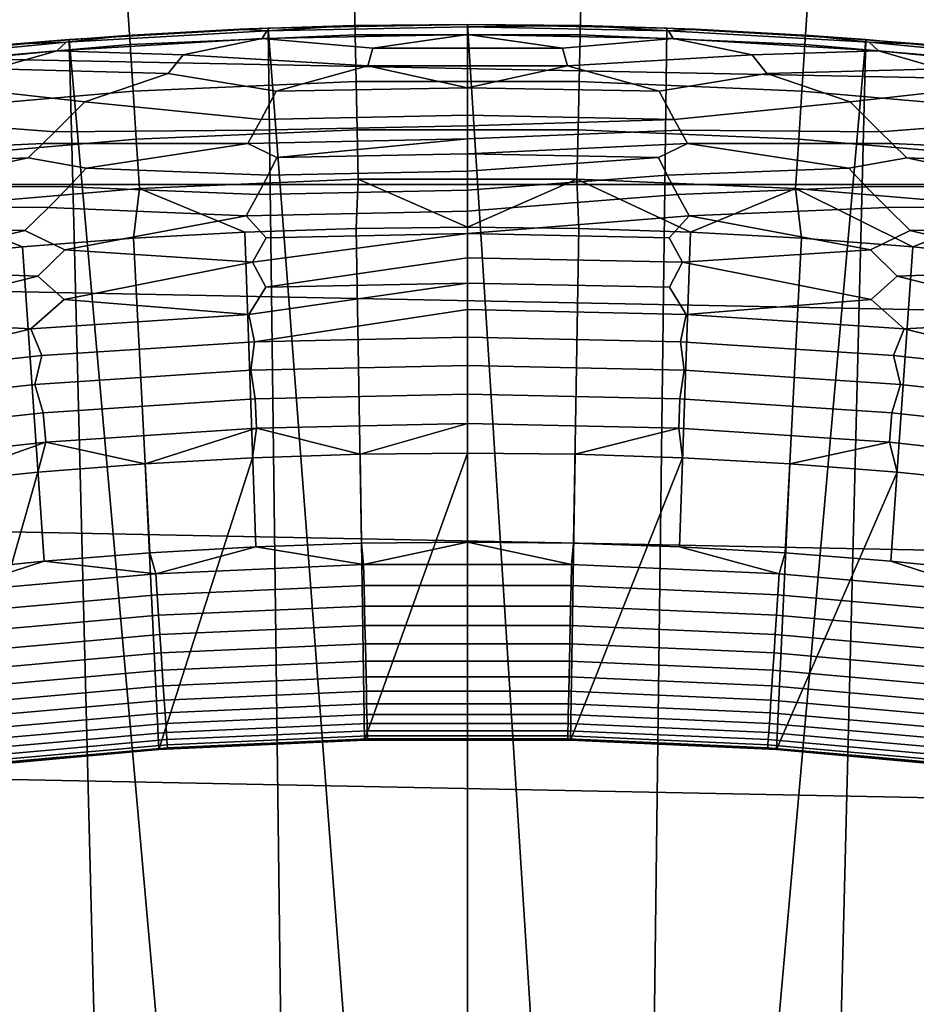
# Model space of a CAD drawing. Header units: metres. Extents: x -32 to 117, y -314 to 32.
# Tile 230 of 380: x -2 to 2, y 18 to 22. Entities that reach past the tile are written whole.
import ezdxf

# ---------------------------------------------------------------- set-up
doc = ezdxf.new("R2010")
doc.units = ezdxf.units.M
doc.layers.add('solid_24_501_064_XXX', color=7, linetype='CONTINUOUS')

msp = doc.modelspace()

# ---------------------------------------------------------------- linework, layer by layer
at = {"layer": 'solid_24_501_064_XXX'}
for points in [[(-24.523338, 21.327351, -303.5), (-23.656019, 22.285479, -303.5), (24.523338, 21.327351, -303.5)], [(-23.656019, 22.285479, -303.5), (23.656019, 22.285479, -303.5), (24.523338, 21.327351, -303.5)], [(-0.476587, 22.145107, 123.25148), (-1.428877, 22.104099, 123.25148), (-1.416658, 21.915073, 123.354111), (-0.472511, 21.95573, 123.354111)], [(0.476587, 22.145107, 123.25148), (-0.476587, 22.145107, 123.25148), (-0.472511, 21.95573, 123.354111), (0.472511, 21.95573, 123.354111)], [(1.428877, 22.104099, 123.25148), (0.476587, 22.145107, 123.25148), (0.472511, 21.95573, 123.354111), (1.416658, 21.915073, 123.354111)], [(-1.428877, 22.104099, 123.25148), (-2.378522, 22.02216, 123.25148), (-2.358182, 21.833836, 123.354111), (-1.416658, 21.915073, 123.354111)], [(2.378522, 22.02216, 123.25148), (1.428877, 22.104099, 123.25148), (1.416658, 21.915073, 123.354111), (2.358182, 21.833836, 123.354111)], [(-0.956342, 21.979204, 129.791641), (-0.836892, 21.984076, 148.5), (0, 22, 148.5), (-0.478284, 21.994801, 129.791641)], [(-0.843538, 21.973198, 129.406281), (-0.956342, 21.979204, 129.791641), (-0.478284, 21.994801, 129.791641)], [(0, 21.989384, 129.406281), (-0.843538, 21.973198, 129.406281), (-0.478284, 21.994801, 129.791641), (0, 22, 129.791641)], [(-0.381237, 15.995437, 154.5), (0, 16, 154.5), (0, 22, 148.5), (-0.836892, 21.984076, 148.5)], [(0, 22, 129.791641), (-0.478284, 21.994801, 129.791641), (0, 22, 148.5)], [(0, 22, 148.5), (0.381237, 15.995437, 154.5), (0.761759, 15.981845, 154.5), (0.836892, 21.984076, 148.5)], [(0, 22, 148.5), (0, 16, 154.5), (0.381237, 15.995437, 154.5)], [(0.478284, 21.994801, 129.791641), (0, 22, 129.791641), (0, 22, 148.5), (0.836892, 21.984076, 148.5)], [(0, 21.989384, 129.406281), (0, 22, 129.791641), (0.478284, 21.994801, 129.791641)], [(0.843538, 21.973198, 129.406281), (0, 21.989384, 129.406281), (0.478284, 21.994801, 129.791641)], [(0.478284, 21.994801, 129.791641), (0.836892, 21.984076, 148.5), (1.672511, 21.936333, 148.5), (0.956342, 21.979204, 129.791641)], [(0.843538, 21.973198, 129.406281), (0.478284, 21.994801, 129.791641), (0.956342, 21.979204, 129.791641)], [(-1.910876, 21.916855, 129.791641), (-1.672511, 21.936333, 148.5), (-0.836892, 21.984076, 148.5), (-1.433948, 21.953218, 129.791641)], [(-1.685834, 21.924665, 129.406281), (-1.910876, 21.916855, 129.791641), (-1.433948, 21.953218, 129.791641)], [(-0.843538, 21.973198, 129.406281), (-0.86313, 21.940386, 129.020157), (-1.724925, 21.889498, 129.020157), (-1.685834, 21.924665, 129.406281)], [(-0.843538, 21.973198, 129.406281), (-1.685834, 21.924665, 129.406281), (-1.433948, 21.953218, 129.791641), (-0.956342, 21.979204, 129.791641)], [(-0.836892, 21.984076, 148.5), (-1.672511, 21.936333, 148.5), (-1.141563, 15.959223, 154.5), (-0.761759, 15.981845, 154.5)], [(-0.956342, 21.979204, 129.791641), (-1.433948, 21.953218, 129.791641), (-0.836892, 21.984076, 148.5)], [(-0.472511, 21.95573, 123.354111), (-1.416658, 21.915073, 123.354111), (-1.403995, 21.719187, 123.442886), (-0.468287, 21.75948, 123.442886)], [(0, 21.957355, 129.020157), (-0.86313, 21.940386, 129.020157), (-0.843538, 21.973198, 129.406281), (0, 21.989384, 129.406281)], [(-0.86313, 21.940386, 129.020157), (0, 21.957355, 129.020157), (-0.398317, 21.900391, 128.636398)], [(-0.836892, 21.984076, 148.5), (-0.761759, 15.981845, 154.5), (-0.381237, 15.995437, 154.5)], [(0.472511, 21.95573, 123.354111), (-0.472511, 21.95573, 123.354111), (-0.468287, 21.75948, 123.442886), (0.468287, 21.75948, 123.442886)], [(0, 21.957355, 129.020157), (0.398317, 21.900391, 128.636398), (-0.398317, 21.900391, 128.636398)], [(0, 21.989384, 129.406281), (0.843538, 21.973198, 129.406281), (0.86313, 21.940386, 129.020157), (0, 21.957355, 129.020157)], [(0, 21.957355, 129.020157), (0.86313, 21.940386, 129.020157), (0.398317, 21.900391, 128.636398)], [(1.416658, 21.915073, 123.354111), (0.472511, 21.95573, 123.354111), (0.468287, 21.75948, 123.442886), (1.403995, 21.719187, 123.442886)], [(1.672511, 21.936333, 148.5), (0.836892, 21.984076, 148.5), (0.761759, 15.981845, 154.5), (1.141563, 15.959223, 154.5)], [(1.685834, 21.924665, 129.406281), (0.843538, 21.973198, 129.406281), (0.956342, 21.979204, 129.791641), (1.433948, 21.953218, 129.791641)], [(0.843538, 21.973198, 129.406281), (1.685834, 21.924665, 129.406281), (1.724925, 21.889498, 129.020157), (0.86313, 21.940386, 129.020157)], [(1.433948, 21.953218, 129.791641), (0.956342, 21.979204, 129.791641), (1.672511, 21.936333, 148.5)], [(1.433948, 21.953218, 129.791641), (1.672511, 21.936333, 148.5), (2.505709, 21.85684, 148.5), (1.910876, 21.916855, 129.791641)], [(1.685834, 21.924665, 129.406281), (1.433948, 21.953218, 129.791641), (1.910876, 21.916855, 129.791641)], [(-2.861798, 21.813072, 129.791641), (-2.505709, 21.85684, 148.5), (-1.672511, 21.936333, 148.5), (-2.386901, 21.870132, 129.791641)], [(-1.685834, 21.924665, 129.406281), (-1.724925, 21.889498, 129.020157), (-2.584054, 21.804773, 129.020157), (-2.525648, 21.843857, 129.406281)], [(-1.685834, 21.924665, 129.406281), (-2.525648, 21.843857, 129.406281), (-2.386901, 21.870132, 129.791641), (-1.910876, 21.916855, 129.791641)], [(-1.672511, 21.936333, 148.5), (-2.505709, 21.85684, 148.5), (-1.899464, 15.886844, 154.5), (-1.520795, 15.927556, 154.5)], [(-1.910876, 21.916855, 129.791641), (-2.386901, 21.870132, 129.791641), (-1.672511, 21.936333, 148.5)], [(-1.416658, 21.915073, 123.354111), (-2.358182, 21.833836, 123.354111), (-2.337103, 21.638674, 123.442886), (-1.403995, 21.719187, 123.442886)], [(-1.724925, 21.889498, 129.020157), (-0.86313, 21.940386, 129.020157), (-1.194425, 21.871424, 128.636398)], [(-1.672511, 21.936333, 148.5), (-1.520795, 15.927556, 154.5), (-1.141563, 15.959223, 154.5)], [(-0.419163, 21.825495, 128.25618), (-1.194425, 21.871424, 128.636398), (-0.86313, 21.940386, 129.020157), (-0.398317, 21.900391, 128.636398)], [(0.419163, 21.825495, 128.25618), (0.398317, 21.900391, 128.636398), (0.86313, 21.940386, 129.020157), (1.194425, 21.871424, 128.636398)], [(0.86313, 21.940386, 129.020157), (1.724925, 21.889498, 129.020157), (1.194425, 21.871424, 128.636398)], [(1.672511, 21.936333, 148.5), (1.141563, 15.959223, 154.5), (1.520795, 15.927556, 154.5)], [(2.358182, 21.833836, 123.354111), (1.416658, 21.915073, 123.354111), (1.403995, 21.719187, 123.442886), (2.337103, 21.638674, 123.442886)], [(1.672511, 21.936333, 148.5), (1.520795, 15.927556, 154.5), (1.899464, 15.886844, 154.5), (2.505709, 21.85684, 148.5)], [(1.685834, 21.924665, 129.406281), (2.525648, 21.843857, 129.406281), (2.584054, 21.804773, 129.020157), (1.724925, 21.889498, 129.020157)], [(2.525648, 21.843857, 129.406281), (1.685834, 21.924665, 129.406281), (1.910876, 21.916855, 129.791641), (2.386901, 21.870132, 129.791641)], [(-2.584054, 21.804773, 129.020157), (-1.724925, 21.889498, 129.020157), (-1.988953, 21.813524, 128.636398)], [(-1.256871, 21.793306, 128.25618), (-1.988953, 21.813524, 128.636398), (-1.724925, 21.889498, 129.020157), (-1.194425, 21.871424, 128.636398)], [(-0.803972, 21.719229, 127.880661), (-1.256871, 21.793306, 128.25618), (-1.194425, 21.871424, 128.636398), (-0.419163, 21.825495, 128.25618)], [(0.419163, 21.825495, 128.25618), (-0.419163, 21.825495, 128.25618), (-0.398317, 21.900391, 128.636398), (0.398317, 21.900391, 128.636398)], [(0.803972, 21.719229, 127.880661), (0.419163, 21.825495, 128.25618), (1.194425, 21.871424, 128.636398), (1.256871, 21.793306, 128.25618)], [(1.256871, 21.793306, 128.25618), (1.194425, 21.871424, 128.636398), (1.724925, 21.889498, 129.020157), (1.988953, 21.813524, 128.636398)], [(1.724925, 21.889498, 129.020157), (2.584054, 21.804773, 129.020157), (1.988953, 21.813524, 128.636398)], [(-1.606843, 21.674623, 127.880661), (-2.092725, 21.728977, 128.25618), (-1.988953, 21.813524, 128.636398), (-1.256871, 21.793306, 128.25618)], [(-0.866926, 21.600792, 127.511368), (-1.606843, 21.674623, 127.880661), (-1.256871, 21.793306, 128.25618), (-0.803972, 21.719229, 127.880661)], [(-0.419163, 21.825495, 128.25618), (0, 21.734102, 127.880661), (-0.803972, 21.719229, 127.880661)], [(-0.419163, 21.825495, 128.25618), (0.419163, 21.825495, 128.25618), (0, 21.734102, 127.880661)], [(0.419163, 21.825495, 128.25618), (0.803972, 21.719229, 127.880661), (0, 21.734102, 127.880661)], [(0.866926, 21.600792, 127.511368), (0.803972, 21.719229, 127.880661), (1.256871, 21.793306, 128.25618), (1.606843, 21.674623, 127.880661)], [(1.606843, 21.674623, 127.880661), (1.256871, 21.793306, 128.25618), (1.988953, 21.813524, 128.636398), (2.092725, 21.728977, 128.25618)], [(-0.468287, 21.75948, 123.442886), (-1.403995, 21.719187, 123.442886), (-1.390954, 21.517447, 123.517342), (-0.463938, 21.557365, 123.517342)], [(0.468287, 21.75948, 123.442886), (-0.468287, 21.75948, 123.442886), (-0.463938, 21.557365, 123.517342), (0.463938, 21.557365, 123.517342)], [(1.403995, 21.719187, 123.442886), (0.468287, 21.75948, 123.442886), (0.463938, 21.557365, 123.517342), (1.390954, 21.517447, 123.517342)], [(-1.732457, 21.548651, 127.511368), (-2.407515, 21.600349, 127.880661), (-2.092725, 21.728977, 128.25618), (-1.606843, 21.674623, 127.880661)], [(-1.403995, 21.719187, 123.442886), (-2.337103, 21.638674, 123.442886), (-2.315395, 21.437681, 123.517342), (-1.390954, 21.517447, 123.517342)], [(-0.803972, 21.719229, 127.880661), (0, 21.734102, 127.880661), (0, 21.618181, 127.511368), (-0.866926, 21.600792, 127.511368)], [(0, 21.734102, 127.880661), (0.803972, 21.719229, 127.880661), (0.866926, 21.600792, 127.511368), (0, 21.618181, 127.511368)], [(2.337103, 21.638674, 123.442886), (1.403995, 21.719187, 123.442886), (1.390954, 21.517447, 123.517342), (2.315395, 21.437681, 123.517342)], [(1.732457, 21.548651, 127.511368), (1.606843, 21.674623, 127.880661), (2.092725, 21.728977, 128.25618), (2.407515, 21.600349, 127.880661)], [(-1.606843, 21.674623, 127.880661), (-0.866926, 21.600792, 127.511368), (-0.892314, 21.555218, 127.397499), (-1.732457, 21.548651, 127.511368)], [(1.606843, 21.674623, 127.880661), (1.732457, 21.548651, 127.511368), (0.892314, 21.555218, 127.397499), (0.866926, 21.600792, 127.511368)], [(-2.407515, 21.600349, 127.880661), (-1.732457, 21.548651, 127.511368), (-1.783101, 21.499865, 127.397499), (-2.595201, 21.461843, 127.511368)], [(-0.866926, 21.600792, 127.511368), (0, 21.618181, 127.511368), (0, 21.573679, 127.397499), (-0.892314, 21.555218, 127.397499)], [(0, 21.573679, 127.397499), (0, 21.618181, 127.511368), (0.866926, 21.600792, 127.511368)], [(0, 21.519228, 127.28611), (0, 21.573679, 127.397499), (0.866926, 21.600792, 127.511368), (0.892314, 21.555218, 127.397499)], [(2.407515, 21.600349, 127.880661), (2.595201, 21.461843, 127.511368), (1.783101, 21.499865, 127.397499), (1.732457, 21.548651, 127.511368)], [(-1.732457, 21.548651, 127.511368), (-0.892314, 21.555218, 127.397499), (-0.92333, 21.499411, 127.28611), (-1.783101, 21.499865, 127.397499)], [(-0.463938, 21.557365, 123.517342), (-1.390954, 21.517447, 123.517342), (-1.377602, 21.310894, 123.577095), (-0.459484, 21.350431, 123.577095)], [(0, 21.519228, 127.28611), (-0.92333, 21.499411, 127.28611), (-0.892314, 21.555218, 127.397499), (0, 21.573679, 127.397499)], [(0.463938, 21.557365, 123.517342), (-0.463938, 21.557365, 123.517342), (-0.459484, 21.350431, 123.577095), (0.459484, 21.350431, 123.577095)], [(0, 21.455763, 127.179596), (0, 21.519228, 127.28611), (0.892314, 21.555218, 127.397499), (0.92333, 21.499411, 127.28611)], [(1.390954, 21.517447, 123.517342), (0.463938, 21.557365, 123.517342), (0.459484, 21.350431, 123.577095), (1.377602, 21.310894, 123.577095)], [(0.92333, 21.499411, 127.28611), (0.892314, 21.555218, 127.397499), (1.732457, 21.548651, 127.511368), (1.783101, 21.499865, 127.397499)], [(-2.595201, 21.461843, 127.511368), (-1.783101, 21.499865, 127.397499), (-1.844959, 21.439993, 127.28611), (-2.670836, 21.407717, 127.397499)], [(-1.390954, 21.517447, 123.517342), (-2.315395, 21.437681, 123.517342), (-2.293169, 21.231895, 123.577095), (-1.377602, 21.310894, 123.577095)], [(-1.783101, 21.499865, 127.397499), (-0.92333, 21.499411, 127.28611), (-1.601181, 21.395933, 127.179596), (-1.844959, 21.439993, 127.28611)], [(-0.92333, 21.499411, 127.28611), (-0.801149, 21.440802, 127.179596), (-0.837691, 21.367304, 127.07869), (-1.601181, 21.395933, 127.179596)], [(-0.92333, 21.499411, 127.28611), (0, 21.519228, 127.28611), (-0.801149, 21.440802, 127.179596)], [(-0.801149, 21.440802, 127.179596), (0, 21.519228, 127.28611), (0, 21.455763, 127.179596)], [(0.801149, 21.440802, 127.179596), (0, 21.455763, 127.179596), (0.92333, 21.499411, 127.28611)], [(0.83769, 21.367304, 127.07869), (0.801149, 21.440802, 127.179596), (0.92333, 21.499411, 127.28611), (1.601181, 21.395933, 127.179596)], [(1.601181, 21.395933, 127.179596), (0.92333, 21.499411, 127.28611), (1.783101, 21.499865, 127.397499), (1.84496, 21.439993, 127.28611)], [(2.315395, 21.437681, 123.517342), (1.390954, 21.517447, 123.517342), (1.377602, 21.310894, 123.577095), (2.293169, 21.231895, 123.577095)], [(1.84496, 21.439993, 127.28611), (1.783101, 21.499865, 127.397499), (2.595201, 21.461843, 127.511368), (2.670836, 21.407715, 127.397499)], [(-2.670836, 21.407717, 127.397499), (-1.844959, 21.439993, 127.28611), (-2.39898, 21.321226, 127.179596), (-2.763191, 21.341085, 127.28611)], [(-1.844959, 21.439993, 127.28611), (-1.601181, 21.395933, 127.179596), (-1.674095, 21.318087, 127.07869), (-2.39898, 21.321226, 127.179596)], [(0, 21.383718, 127.07869), (-0.837691, 21.367304, 127.07869), (-0.801149, 21.440802, 127.179596), (0, 21.455763, 127.179596)], [(0, 21.383718, 127.07869), (0, 21.455763, 127.179596), (0.801149, 21.440802, 127.179596)], [(0, 21.303585, 126.984077), (0, 21.383718, 127.07869), (0.801149, 21.440802, 127.179596), (0.83769, 21.367304, 127.07869)], [(1.674095, 21.318087, 127.07869), (1.601181, 21.395933, 127.179596), (1.84496, 21.439993, 127.28611), (2.39898, 21.321226, 127.179596)], [(2.39898, 21.321226, 127.179596), (1.84496, 21.439993, 127.28611), (2.670836, 21.407715, 127.397499), (2.763191, 21.341085, 127.28611)], [(-1.601181, 21.395933, 127.179596), (-0.837691, 21.367304, 127.07869), (-0.880898, 21.285366, 126.984077), (-1.674095, 21.318087, 127.07869)], [(-0.837691, 21.367304, 127.07869), (0, 21.383718, 127.07869), (0, 21.303585, 126.984077), (-0.880898, 21.285366, 126.984077)], [(0.880899, 21.285366, 126.984077), (0.83769, 21.367304, 127.07869), (1.601181, 21.395933, 127.179596), (1.674095, 21.318087, 127.07869)], [(-0.459484, 21.350431, 123.577095), (-1.377602, 21.310894, 123.577095), (-0.935438, 21.127542, 123.621208), (-0.46782, 21.143066, 123.621208)], [(-0.459484, 21.350431, 123.577095), (-0.46782, 21.143066, 123.621208), (0.000026, 21.148241, 123.621208)], [(0.459484, 21.350431, 123.577095), (-0.459484, 21.350431, 123.577095), (0.000026, 21.148241, 123.621208)], [(0, 21.215914, 126.896408), (0, 21.303585, 126.984077), (0.83769, 21.367304, 127.07869), (0.880899, 21.285366, 126.984077)], [(0.459484, 21.350431, 123.577095), (0.000026, 21.148241, 123.621208), (0.467872, 21.143064, 123.621208)], [(0.459484, 21.350431, 123.577095), (0.467872, 21.143064, 123.621208), (0.93549, 21.127541, 123.621208)], [(1.377602, 21.310894, 123.577095), (0.459484, 21.350431, 123.577095), (0.93549, 21.127541, 123.621208)], [(-24.523338, 21.327351, -303.5), (25.351879, 20.335474, -303.5), (26.140261, 19.311563, -303.5), (-25.351879, 20.335474, -303.5)], [(-24.523338, 21.327351, -303.5), (24.523338, 21.327351, -303.5), (25.351879, 20.335474, -303.5)], [(-2.39898, 21.321226, 127.179596), (-1.674095, 21.318087, 127.07869), (-1.76029, 21.230736, 126.984077), (-2.50793, 21.236141, 127.07869)], [(-1.377602, 21.310894, 123.577095), (-2.293169, 21.231895, 123.577095), (-1.86907, 21.065485, 123.621208), (-1.402597, 21.101677, 123.621208)], [(-1.674095, 21.318087, 127.07869), (-0.880898, 21.285366, 126.984077), (-0.930074, 21.195517, 126.896408), (-1.76029, 21.230736, 126.984077)], [(-1.377602, 21.310894, 123.577095), (-1.402597, 21.101677, 123.621208), (-0.935438, 21.127542, 123.621208)], [(-0.880898, 21.285366, 126.984077), (0, 21.303585, 126.984077), (0, 21.215914, 126.896408), (-0.930074, 21.195517, 126.896408)], [(0.930073, 21.195517, 126.896408), (0.880899, 21.285366, 126.984077), (1.674095, 21.318087, 127.07869), (1.76029, 21.230736, 126.984077)], [(1.377602, 21.310894, 123.577095), (0.93549, 21.127541, 123.621208), (1.402649, 21.101675, 123.621208)], [(1.377602, 21.310894, 123.577095), (1.402649, 21.101675, 123.621208), (1.869122, 21.065481, 123.621208)], [(2.293169, 21.231895, 123.577095), (1.377602, 21.310894, 123.577095), (1.869122, 21.065481, 123.621208)], [(1.76029, 21.230736, 126.984077), (1.674095, 21.318087, 127.07869), (2.39898, 21.321226, 127.179596), (2.507929, 21.236141, 127.07869)], [(0, 21.1213, 126.816277), (0, 21.215914, 126.896408), (0.880899, 21.285366, 126.984077), (0.930073, 21.195517, 126.896408)], [(-2.50793, 21.236141, 127.07869), (-1.76029, 21.230736, 126.984077), (-1.858359, 21.134367, 126.896408), (-2.636671, 21.13979, 126.984077)], [(-2.293169, 21.231895, 123.577095), (-2.334628, 21.018982, 123.621208), (-1.86907, 21.065485, 123.621208)], [(-1.76029, 21.230736, 126.984077), (-0.930074, 21.195517, 126.896408), (-1.691343, 21.053471, 126.816277), (-1.858359, 21.134367, 126.896408)], [(-0.930074, 21.195517, 126.896408), (0, 21.215914, 126.896408), (0, 21.1213, 126.816277), (-0.846351, 21.104336, 126.816277)], [(1.691343, 21.053471, 126.816277), (0.930073, 21.195517, 126.896408), (1.76029, 21.230736, 126.984077), (1.858359, 21.134367, 126.896408)], [(1.858359, 21.134367, 126.896408), (1.76029, 21.230736, 126.984077), (2.507929, 21.236141, 127.07869), (2.636671, 21.13979, 126.984077)], [(2.293169, 21.231895, 123.577095), (1.869122, 21.065481, 123.621208), (2.33468, 21.018976, 123.621208)], [(-0.930074, 21.195517, 126.896408), (-0.846351, 21.104336, 126.816277), (-0.902843, 21.000994, 126.744232), (-1.691343, 21.053471, 126.816277)], [(0.846351, 21.104336, 126.816277), (0, 21.1213, 126.816277), (0.930073, 21.195517, 126.896408)], [(0.902843, 21.000994, 126.744232), (0.846351, 21.104336, 126.816277), (0.930073, 21.195517, 126.896408), (1.691343, 21.053471, 126.816277)], [(-2.636671, 21.13979, 126.984077), (-1.858359, 21.134367, 126.896408), (-2.533618, 20.968788, 126.816277), (-2.783072, 21.032581, 126.896408)], [(-1.858359, 21.134367, 126.896408), (-1.691343, 21.053471, 126.816277), (-1.804019, 20.942835, 126.744232), (-2.533618, 20.968788, 126.816277)], [(-0.935438, 21.127542, 123.621208), (-1.402597, 21.101677, 123.621208), (-1.333701, 19.781443, 123.854294), (-0.889508, 19.806387, 123.854294)], [(-0.46782, 21.143066, 123.621208), (-0.935438, 21.127542, 123.621208), (-0.889508, 19.806387, 123.854294), (-0.444867, 19.82136, 123.854294)], [(0.000026, 21.148241, 123.621208), (-0.46782, 21.143066, 123.621208), (-0.444867, 19.82136, 123.854294), (-0.000002, 19.826351, 123.854294)], [(0.467872, 21.143064, 123.621208), (0.000026, 21.148241, 123.621208), (-0.000002, 19.826351, 123.854294), (0.444863, 19.82136, 123.854294)], [(0.467872, 21.143064, 123.621208), (0.444863, 19.82136, 123.854294), (0.889504, 19.806389, 123.854294), (0.93549, 21.127541, 123.621208)], [(0.93549, 21.127541, 123.621208), (0.889504, 19.806389, 123.854294), (1.333697, 19.781443, 123.854294), (1.402649, 21.101675, 123.621208)], [(1.804019, 20.942835, 126.744232), (1.691343, 21.053471, 126.816277), (1.858359, 21.134367, 126.896408), (2.533618, 20.968788, 126.816277)], [(2.533618, 20.968788, 126.816277), (1.858359, 21.134367, 126.896408), (2.636671, 21.13979, 126.984077), (2.783071, 21.032581, 126.896408)], [(-1.402597, 21.101677, 123.621208), (-1.86907, 21.065485, 123.621208), (-1.777223, 19.746536, 123.854294), (-1.333701, 19.781443, 123.854294)], [(-0.847771, 20.896688, 126.680763), (-0.902843, 21.000994, 126.744232), (0, 21.1213, 126.816277), (0, 21.020391, 126.744232)], [(-0.846351, 21.104336, 126.816277), (0, 21.1213, 126.816277), (-0.902843, 21.000994, 126.744232)], [(0.902843, 21.000994, 126.744232), (0, 21.020391, 126.744232), (0, 21.1213, 126.816277), (0.846351, 21.104336, 126.816277)], [(1.402649, 21.101675, 123.621208), (1.333697, 19.781443, 123.854294), (1.777218, 19.746536, 123.854294), (1.869122, 21.065481, 123.621208)], [(-1.86907, 21.065485, 123.621208), (-2.334628, 21.018982, 123.621208), (-2.21985, 19.701687, 123.854294), (-1.777223, 19.746536, 123.854294)], [(-1.691343, 21.053471, 126.816277), (-0.902843, 21.000994, 126.744232), (-1.694149, 20.845146, 126.680763), (-1.804019, 20.942835, 126.744232)], [(1.694151, 20.845146, 126.680763), (0.902843, 21.000994, 126.744232), (1.691343, 21.053471, 126.816277), (1.804019, 20.942835, 126.744232)], [(1.869122, 21.065481, 123.621208), (1.777218, 19.746536, 123.854294), (2.219844, 19.701689, 123.854294), (2.33468, 21.018976, 123.621208)], [(-0.847771, 20.896688, 126.680763), (0, 21.020391, 126.744232), (0, 20.913877, 126.680763)], [(0.847772, 20.896688, 126.680763), (0, 20.913877, 126.680763), (0, 21.020391, 126.744232), (0.902843, 21.000994, 126.744232)], [(-2.533618, 20.968788, 126.816277), (-1.804019, 20.942835, 126.744232), (-2.537742, 20.759338, 126.680763), (-2.701867, 20.846025, 126.744232)], [(-0.902843, 21.000994, 126.744232), (-0.847771, 20.896688, 126.680763), (-0.917819, 20.782228, 126.626312), (-1.694149, 20.845146, 126.680763)], [(0.917821, 20.782228, 126.626312), (0.847772, 20.896688, 126.680763), (0.902843, 21.000994, 126.744232), (1.694151, 20.845146, 126.680763)], [(2.537744, 20.759338, 126.680763), (1.804019, 20.942835, 126.744232), (2.533618, 20.968788, 126.816277), (2.701866, 20.846025, 126.744232)], [(-1.804019, 20.942835, 126.744232), (-1.694149, 20.845146, 126.680763), (-1.83385, 20.721497, 126.626312), (-2.537742, 20.759338, 126.680763)], [(1.833854, 20.721497, 126.626312), (1.694151, 20.845146, 126.680763), (1.804019, 20.942835, 126.744232), (2.537744, 20.759338, 126.680763)], [(-0.894803, 20.667618, 126.581253), (-0.917819, 20.782228, 126.626312), (0, 20.913877, 126.680763), (0, 20.802486, 126.626312)], [(-0.847771, 20.896688, 126.680763), (0, 20.913877, 126.680763), (-0.917819, 20.782228, 126.626312)], [(0.917821, 20.782228, 126.626312), (0, 20.802486, 126.626312), (0, 20.913877, 126.680763), (0.847772, 20.896688, 126.680763)], [(-1.694149, 20.845146, 126.680763), (-0.917819, 20.782228, 126.626312), (-1.83385, 20.721497, 126.626312)], [(1.833854, 20.721497, 126.626312), (0.917821, 20.782228, 126.626312), (1.694151, 20.845146, 126.680763)], [(-0.894803, 20.667618, 126.581253), (0, 20.802486, 126.626312), (0, 20.686979, 126.581253)], [(0.894807, 20.667618, 126.581253), (0, 20.686979, 126.581253), (0, 20.802486, 126.626312), (0.917821, 20.782228, 126.626312)], [(-2.537742, 20.759338, 126.680763), (-1.83385, 20.721497, 126.626312), (-2.677712, 20.512945, 126.581253), (-2.746309, 20.620407, 126.626312)], [(-1.83385, 20.721497, 126.626312), (-0.917819, 20.782228, 126.626312), (-0.894803, 20.667618, 126.581253), (-1.787931, 20.609571, 126.581253)], [(0.894807, 20.667618, 126.581253), (0.917821, 20.782228, 126.626312), (1.833854, 20.721497, 126.626312), (1.78794, 20.60957, 126.581253)], [(2.677725, 20.512945, 126.581253), (1.833854, 20.721497, 126.626312), (2.537744, 20.759338, 126.680763), (2.746315, 20.620407, 126.626312)], [(-1.83385, 20.721497, 126.626312), (-1.787931, 20.609571, 126.581253), (-2.677712, 20.512945, 126.581253)], [(2.677725, 20.512945, 126.581253), (1.78794, 20.60957, 126.581253), (1.833854, 20.721497, 126.626312)], [(-0.894803, 20.667618, 126.581253), (0, 20.686979, 126.581253), (0, 20.568144, 126.545876), (-0.909453, 20.548027, 126.545876)], [(0, 20.686979, 126.581253), (0.894807, 20.667618, 126.581253), (0.909497, 20.548025, 126.545876), (0, 20.568144, 126.545876)], [(-0.894803, 20.667618, 126.581253), (-0.909453, 20.548027, 126.545876), (-1.817127, 20.487719, 126.545876), (-1.787931, 20.609571, 126.581253)], [(0.894807, 20.667618, 126.581253), (1.78794, 20.60957, 126.581253), (1.817215, 20.487711, 126.545876), (0.909497, 20.548025, 126.545876)], [(-1.787931, 20.609571, 126.581253), (-1.817127, 20.487719, 126.545876), (-2.721246, 20.387333, 126.545876), (-2.677712, 20.512945, 126.581253)], [(1.78794, 20.60957, 126.581253), (2.677725, 20.512945, 126.581253), (2.721378, 20.387316, 126.545876), (1.817215, 20.487711, 126.545876)], [(-1.817127, 20.487719, 126.545876), (-0.909453, 20.548027, 126.545876), (-0.891877, 20.427334, 126.520439), (-1.782055, 20.368988, 126.520439)], [(-0.909453, 20.548027, 126.545876), (0, 20.568144, 126.545876), (0, 20.446795, 126.520439), (-0.891877, 20.427334, 126.520439)], [(0.891877, 20.427334, 126.520439), (0, 20.446795, 126.520439), (0, 20.568144, 126.545876), (0.909497, 20.548025, 126.545876)], [(0.891877, 20.427334, 126.520439), (0.909497, 20.548025, 126.545876), (1.817215, 20.487711, 126.545876), (1.782055, 20.368988, 126.520439)], [(-2.721246, 20.387333, 126.545876), (-1.817127, 20.487719, 126.545876), (-1.782055, 20.368988, 126.520439), (-2.668842, 20.27187, 126.520439)], [(1.782055, 20.368988, 126.520439), (1.817215, 20.487711, 126.545876), (2.721378, 20.387316, 126.545876), (2.668842, 20.27187, 126.520439)], [(-0.88651, 20.304415, 126.505112), (-1.771332, 20.24642, 126.505112), (-1.782055, 20.368988, 126.520439), (-0.891877, 20.427334, 126.520439)], [(-0.891877, 20.427334, 126.520439), (0, 20.446795, 126.520439), (0, 20.323757, 126.505112), (-0.88651, 20.304415, 126.505112)], [(0.88651, 20.304415, 126.505112), (0, 20.323757, 126.505112), (0, 20.446795, 126.520439), (0.891877, 20.427334, 126.520439)], [(1.771332, 20.24642, 126.505112), (0.88651, 20.304415, 126.505112), (0.891877, 20.427334, 126.520439), (1.782055, 20.368988, 126.520439)], [(-1.771332, 20.24642, 126.505112), (-2.652783, 20.149885, 126.505112), (-2.668842, 20.27187, 126.520439), (-1.782055, 20.368988, 126.520439)], [(2.652783, 20.149885, 126.505112), (1.771332, 20.24642, 126.505112), (1.782055, 20.368988, 126.520439), (2.668842, 20.27187, 126.520439)], [(-25.351879, 20.335474, -303.5), (26.140261, 19.311563, -303.5), (26.88744, 18.256929, -303.5), (-26.140261, 19.311563, -303.5)], [(-1.771332, 20.24642, 126.505112), (-0.88651, 20.304415, 126.505112), (-1.353714, 20.154602, 126.5)], [(-0.88651, 20.304415, 126.505112), (-0.902797, 20.179859, 126.5), (-1.353714, 20.154602, 126.5)], [(-0.88651, 20.304415, 126.505112), (-0.451559, 20.194992, 126.5), (-0.902797, 20.179859, 126.5)], [(-0.88651, 20.304415, 126.505112), (0, 20.323757, 126.505112), (-0.451559, 20.194992, 126.5)], [(0, 20.323757, 126.505112), (0, 20.200001, 126.5), (-0.451559, 20.194992, 126.5)], [(0, 20.323757, 126.505112), (0.88651, 20.304415, 126.505112), (0.451559, 20.194992, 126.5), (0, 20.200001, 126.5)], [(0.88651, 20.304415, 126.505112), (0.902797, 20.179859, 126.5), (0.451559, 20.194992, 126.5)], [(0.88651, 20.304415, 126.505112), (1.771332, 20.24642, 126.505112), (1.353714, 20.154602, 126.5), (0.902797, 20.179859, 126.5)], [(-2.652783, 20.149885, 126.505112), (-1.771332, 20.24642, 126.505112), (-2.255277, 20.073679, 126.5)], [(-1.771332, 20.24642, 126.505112), (-1.804519, 20.119209, 126.5), (-2.255277, 20.073679, 126.5)], [(-1.771332, 20.24642, 126.505112), (-1.353714, 20.154602, 126.5), (-1.804519, 20.119209, 126.5)], [(1.771332, 20.24642, 126.505112), (1.804519, 20.119209, 126.5), (1.353714, 20.154602, 126.5)], [(1.771332, 20.24642, 126.505112), (2.652783, 20.149885, 126.505112), (2.255277, 20.073679, 126.5), (1.804519, 20.119209, 126.5)], [(-1.353714, 20.154602, 126.5), (-0.902797, 20.179859, 126.5), (-1.296692, 18.9557, 126.5)], [(-0.902797, 20.179859, 126.5), (-0.451559, 20.194992, 126.5), (-0.432391, 18.99507, 126.5), (-1.296692, 18.9557, 126.5)], [(-0.451559, 20.194992, 126.5), (0, 20.200001, 126.5), (-0.432391, 18.99507, 126.5)], [(0.451559, 20.194992, 126.5), (0.432391, 18.99507, 126.5), (-0.432391, 18.99507, 126.5), (0, 20.200001, 126.5)], [(0.451559, 20.194992, 126.5), (0.902797, 20.179859, 126.5), (0.432391, 18.99507, 126.5)], [(1.353714, 20.154602, 126.5), (1.296692, 18.9557, 126.5), (0.432391, 18.99507, 126.5), (0.902797, 20.179859, 126.5)], [(-1.804519, 20.119209, 126.5), (-1.353714, 20.154602, 126.5), (-1.296692, 18.9557, 126.5), (-2.158036, 18.877033, 126.5)], [(1.353714, 20.154602, 126.5), (1.804519, 20.119209, 126.5), (1.296692, 18.9557, 126.5)], [(-2.255277, 20.073679, 126.5), (-1.804519, 20.119209, 126.5), (-2.158036, 18.877033, 126.5)], [(2.255277, 20.073679, 126.5), (2.158036, 18.877033, 126.5), (1.296692, 18.9557, 126.5), (1.804519, 20.119209, 126.5)], [(-1.308998, 19.693277, 123.874374), (-0.889508, 19.806387, 123.854294), (-1.333701, 19.781443, 123.854294)], [(-0.436618, 19.731903, 123.874374), (-0.889508, 19.806387, 123.854294), (-1.308998, 19.693277, 123.874374)], [(-0.436618, 19.731903, 123.874374), (-0.444867, 19.82136, 123.854294), (-0.889508, 19.806387, 123.854294)], [(-0.436618, 19.731903, 123.874374), (-0.000002, 19.826351, 123.854294), (-0.444867, 19.82136, 123.854294)], [(0.436618, 19.731903, 123.874374), (-0.000002, 19.826351, 123.854294), (-0.436618, 19.731903, 123.874374)], [(0.436618, 19.731903, 123.874374), (0.444863, 19.82136, 123.854294), (-0.000002, 19.826351, 123.854294)], [(0.436618, 19.731903, 123.874374), (1.308998, 19.693277, 123.874374), (0.889504, 19.806389, 123.854294), (0.444863, 19.82136, 123.854294)], [(1.308998, 19.693277, 123.874374), (1.333697, 19.781443, 123.854294), (0.889504, 19.806389, 123.854294)], [(-1.308998, 19.693277, 123.874374), (-1.333701, 19.781443, 123.854294), (-1.777223, 19.746536, 123.854294)], [(1.308998, 19.693277, 123.874374), (2.178817, 19.6161, 123.874374), (1.777218, 19.746536, 123.854294), (1.333697, 19.781443, 123.854294)], [(-2.178817, 19.6161, 123.874374), (-1.777223, 19.746536, 123.854294), (-2.21985, 19.701687, 123.854294)], [(-1.308998, 19.693277, 123.874374), (-1.777223, 19.746536, 123.854294), (-2.178817, 19.6161, 123.874374)], [(-0.436618, 19.731903, 123.874374), (-1.308998, 19.693277, 123.874374), (-1.303121, 19.604855, 123.903053), (-0.434657, 19.643307, 123.903053)], [(0.436618, 19.731903, 123.874374), (-0.436618, 19.731903, 123.874374), (-0.434657, 19.643307, 123.903053), (0.434657, 19.643307, 123.903053)], [(1.308998, 19.693277, 123.874374), (0.436618, 19.731903, 123.874374), (0.434657, 19.643307, 123.903053), (1.303121, 19.604855, 123.903053)], [(2.178817, 19.6161, 123.874374), (2.219844, 19.701689, 123.854294), (1.777218, 19.746536, 123.854294)], [(-1.308998, 19.693277, 123.874374), (-2.178817, 19.6161, 123.874374), (-2.169034, 19.528023, 123.903053), (-1.303121, 19.604855, 123.903053)], [(2.178817, 19.6161, 123.874374), (1.308998, 19.693277, 123.874374), (1.303121, 19.604855, 123.903053), (2.169034, 19.528023, 123.903053)], [(-0.434657, 19.643307, 123.903053), (-1.303121, 19.604855, 123.903053), (-1.297446, 19.519476, 123.939857), (-0.432764, 19.557762, 123.939857)], [(0.434657, 19.643307, 123.903053), (-0.434657, 19.643307, 123.903053), (-0.432764, 19.557762, 123.939857), (0.432764, 19.557762, 123.939857)], [(1.303121, 19.604855, 123.903053), (0.434657, 19.643307, 123.903053), (0.432764, 19.557762, 123.939857), (1.297446, 19.519476, 123.939857)], [(-1.303121, 19.604855, 123.903053), (-2.169034, 19.528023, 123.903053), (-2.159588, 19.442982, 123.939857), (-1.297446, 19.519476, 123.939857)], [(2.169034, 19.528023, 123.903053), (1.303121, 19.604855, 123.903053), (1.297446, 19.519476, 123.939857), (2.159588, 19.442982, 123.939857)], [(-0.432764, 19.557762, 123.939857), (-1.297446, 19.519476, 123.939857), (-1.292023, 19.437887, 123.984459), (-0.430955, 19.476011, 123.984459)], [(0.432764, 19.557762, 123.939857), (-0.432764, 19.557762, 123.939857), (-0.430955, 19.476011, 123.984459), (0.430955, 19.476011, 123.984459)], [(1.297446, 19.519476, 123.939857), (0.432764, 19.557762, 123.939857), (0.430955, 19.476011, 123.984459), (1.292023, 19.437887, 123.984459)], [(-1.297446, 19.519476, 123.939857), (-2.159588, 19.442982, 123.939857), (-2.150561, 19.361712, 123.984459), (-1.292023, 19.437887, 123.984459)], [(2.159588, 19.442982, 123.939857), (1.297446, 19.519476, 123.939857), (1.292023, 19.437887, 123.984459), (2.150561, 19.361712, 123.984459)], [(-0.430955, 19.476011, 123.984459), (-1.292023, 19.437887, 123.984459), (-1.286898, 19.36079, 124.036476), (-0.429246, 19.398766, 124.036476)], [(0.430955, 19.476011, 123.984459), (-0.430955, 19.476011, 123.984459), (-0.429246, 19.398766, 124.036476), (0.429246, 19.398766, 124.036476)], [(1.292023, 19.437887, 123.984459), (0.430955, 19.476011, 123.984459), (0.429246, 19.398766, 124.036476), (1.286898, 19.36079, 124.036476)], [(-1.292023, 19.437887, 123.984459), (-2.150561, 19.361712, 123.984459), (-2.142031, 19.284918, 124.036476), (-1.286898, 19.36079, 124.036476)], [(2.150561, 19.361712, 123.984459), (1.292023, 19.437887, 123.984459), (1.286898, 19.36079, 124.036476), (2.142031, 19.284918, 124.036476)], [(-0.429246, 19.398766, 124.036476), (-1.286898, 19.36079, 124.036476), (-1.282117, 19.288858, 124.095459), (-0.427651, 19.326693, 124.095459)], [(0.429246, 19.398766, 124.036476), (-0.429246, 19.398766, 124.036476), (-0.427651, 19.326693, 124.095459), (0.427651, 19.326693, 124.095459)], [(1.286898, 19.36079, 124.036476), (0.429246, 19.398766, 124.036476), (0.427651, 19.326693, 124.095459), (1.282117, 19.288858, 124.095459)], [(-1.286898, 19.36079, 124.036476), (-2.142031, 19.284918, 124.036476), (-2.134073, 19.213268, 124.095459), (-1.282117, 19.288858, 124.095459)], [(2.142031, 19.284918, 124.036476), (1.286898, 19.36079, 124.036476), (1.282117, 19.288858, 124.095459), (2.134073, 19.213268, 124.095459)], [(-26.140261, 19.311563, -303.5), (26.88744, 18.256929, -303.5), (27.591951, 17.173637, -303.5), (-26.88744, 18.256929, -303.5)], [(-0.427651, 19.326693, 124.095459), (-1.282117, 19.288858, 124.095459), (-1.277721, 19.222715, 124.160889), (-0.426185, 19.260418, 124.160889)], [(0.427651, 19.326693, 124.095459), (-0.427651, 19.326693, 124.095459), (-0.426185, 19.260418, 124.160889), (0.426185, 19.260418, 124.160889)], [(1.282117, 19.288858, 124.095459), (0.427651, 19.326693, 124.095459), (0.426185, 19.260418, 124.160889), (1.277721, 19.222715, 124.160889)], [(-1.282117, 19.288858, 124.095459), (-2.134073, 19.213268, 124.095459), (-2.126755, 19.147383, 124.160889), (-1.277721, 19.222715, 124.160889)], [(2.134073, 19.213268, 124.095459), (1.282117, 19.288858, 124.095459), (1.277721, 19.222715, 124.160889), (2.126755, 19.147383, 124.160889)], [(-0.426185, 19.260418, 124.160889), (-1.277721, 19.222715, 124.160889), (-1.273747, 19.162931, 124.232208), (-0.424859, 19.200518, 124.232208)], [(0.426185, 19.260418, 124.160889), (-0.426185, 19.260418, 124.160889), (-0.424859, 19.200518, 124.232208), (0.424859, 19.200518, 124.232208)], [(1.277721, 19.222715, 124.160889), (0.426185, 19.260418, 124.160889), (0.424859, 19.200518, 124.232208), (1.273747, 19.162931, 124.232208)], [(-1.277721, 19.222715, 124.160889), (-2.126755, 19.147383, 124.160889), (-2.120141, 19.087833, 124.232208), (-1.273747, 19.162931, 124.232208)], [(-0.424859, 19.200518, 124.232208), (-1.273747, 19.162931, 124.232208), (-1.27023, 19.110029, 124.308784), (-0.423687, 19.147512, 124.308784)], [(0.424859, 19.200518, 124.232208), (-0.424859, 19.200518, 124.232208), (-0.423687, 19.147512, 124.308784), (0.423687, 19.147512, 124.308784)], [(1.273747, 19.162931, 124.232208), (0.424859, 19.200518, 124.232208), (0.423687, 19.147512, 124.308784), (1.27023, 19.110029, 124.308784)], [(2.126755, 19.147383, 124.160889), (1.277721, 19.222715, 124.160889), (1.273747, 19.162931, 124.232208), (2.120141, 19.087833, 124.232208)], [(-1.273747, 19.162931, 124.232208), (-2.120141, 19.087833, 124.232208), (-2.114288, 19.035139, 124.308784), (-1.27023, 19.110029, 124.308784)], [(-0.423687, 19.147512, 124.308784), (-1.27023, 19.110029, 124.308784), (-1.267202, 19.064466, 124.389969), (-0.422676, 19.101858, 124.389969)], [(0.423687, 19.147512, 124.308784), (-0.423687, 19.147512, 124.308784), (-0.422676, 19.101858, 124.389969), (0.422676, 19.101858, 124.389969)], [(1.27023, 19.110029, 124.308784), (0.423687, 19.147512, 124.308784), (0.422676, 19.101858, 124.389969), (1.267202, 19.064466, 124.389969)], [(2.120141, 19.087833, 124.232208), (1.273747, 19.162931, 124.232208), (1.27023, 19.110029, 124.308784), (2.114288, 19.035139, 124.308784)], [(-1.27023, 19.110029, 124.308784), (-2.114288, 19.035139, 124.308784), (-2.109247, 18.989754, 124.389969), (-1.267202, 19.064466, 124.389969)], [(-0.422676, 19.101858, 124.389969), (-1.267202, 19.064466, 124.389969), (-1.264687, 19.026636, 124.475044), (-0.421838, 19.063955, 124.475044)], [(0.422676, 19.101858, 124.389969), (-0.422676, 19.101858, 124.389969), (-0.421838, 19.063955, 124.475044), (0.421838, 19.063955, 124.475044)], [(1.267202, 19.064466, 124.389969), (0.422676, 19.101858, 124.389969), (0.421838, 19.063955, 124.475044), (1.264687, 19.026636, 124.475044)], [(2.114288, 19.035139, 124.308784), (1.27023, 19.110029, 124.308784), (1.267202, 19.064466, 124.389969), (2.109247, 18.989754, 124.389969)], [(-1.267202, 19.064466, 124.389969), (-2.109247, 18.989754, 124.389969), (-2.105061, 18.952072, 124.475044), (-1.264687, 19.026636, 124.475044)], [(-0.421838, 19.063955, 124.475044), (-1.264687, 19.026636, 124.475044), (-1.262709, 18.99687, 124.563286), (-0.421178, 19.03413, 124.563286)], [(0.421838, 19.063955, 124.475044), (-0.421838, 19.063955, 124.475044), (-0.421178, 19.03413, 124.563286), (0.421178, 19.03413, 124.563286)], [(1.264687, 19.026636, 124.475044), (0.421838, 19.063955, 124.475044), (0.421178, 19.03413, 124.563286), (1.262709, 18.99687, 124.563286)], [(2.109247, 18.989754, 124.389969), (1.267202, 19.064466, 124.389969), (1.264687, 19.026636, 124.475044), (2.105061, 18.952072, 124.475044)], [(-1.264687, 19.026636, 124.475044), (-2.105061, 18.952072, 124.475044), (-2.101768, 18.922422, 124.563286), (-1.262709, 18.99687, 124.563286)], [(-0.421178, 19.03413, 124.563286), (-1.262709, 18.99687, 124.563286), (-1.261283, 18.975424, 124.653915), (-0.420702, 19.012642, 124.653915)], [(0.421178, 19.03413, 124.563286), (-0.421178, 19.03413, 124.563286), (-0.420702, 19.012642, 124.653915), (0.420702, 19.012642, 124.653915)], [(1.262709, 18.99687, 124.563286), (0.421178, 19.03413, 124.563286), (0.420702, 19.012642, 124.653915), (1.261283, 18.975424, 124.653915)], [(2.105061, 18.952072, 124.475044), (1.264687, 19.026636, 124.475044), (1.262709, 18.99687, 124.563286), (2.101768, 18.922422, 124.563286)], [(-1.262709, 18.99687, 124.563286), (-2.101768, 18.922422, 124.563286), (-2.099395, 18.90106, 124.653915), (-1.261283, 18.975424, 124.653915)], [(-0.864776, 18.98031, 124.839096), (-1.296603, 18.955708, 124.839096), (-1.296692, 18.9557, 126.5), (-0.432391, 18.99507, 126.5)], [(-1.260423, 18.962486, 124.746147), (-1.296603, 18.955708, 124.839096), (-0.864776, 18.98031, 124.839096)], [(-0.420702, 19.012642, 124.653915), (-1.261283, 18.975424, 124.653915), (-1.260423, 18.962486, 124.746147), (-0.420415, 18.999678, 124.746147)], [(-0.420415, 18.999678, 124.746147), (-1.260423, 18.962486, 124.746147), (-0.4325, 18.995077, 124.839096)], [(-1.260423, 18.962486, 124.746147), (-0.864776, 18.98031, 124.839096), (-0.4325, 18.995077, 124.839096)], [(-0.4325, 18.995077, 124.839096), (-0.864776, 18.98031, 124.839096), (-0.432391, 18.99507, 126.5)], [(0, 19, 124.839096), (-0.4325, 18.995077, 124.839096), (-0.432391, 18.99507, 126.5), (0.432391, 18.99507, 126.5)], [(-0.420415, 18.999678, 124.746147), (-0.4325, 18.995077, 124.839096), (0, 19, 124.839096)], [(0.420702, 19.012642, 124.653915), (-0.420702, 19.012642, 124.653915), (-0.420415, 18.999678, 124.746147), (0.420415, 18.999678, 124.746147)], [(0.420415, 18.999678, 124.746147), (-0.420415, 18.999678, 124.746147), (0, 19, 124.839096)], [(0.4325, 18.995077, 124.839096), (0, 19, 124.839096), (0.432391, 18.99507, 126.5)], [(0.420415, 18.999678, 124.746147), (0, 19, 124.839096), (0.4325, 18.995077, 124.839096)], [(1.261283, 18.975424, 124.653915), (0.420702, 19.012642, 124.653915), (0.420415, 18.999678, 124.746147), (1.260423, 18.962486, 124.746147)], [(0.420415, 18.999678, 124.746147), (0.4325, 18.995077, 124.839096), (0.864776, 18.98031, 124.839096)], [(1.260423, 18.962486, 124.746147), (0.420415, 18.999678, 124.746147), (0.864776, 18.98031, 124.839096)], [(0.864776, 18.98031, 124.839096), (0.4325, 18.995077, 124.839096), (0.432391, 18.99507, 126.5), (1.296692, 18.9557, 126.5)], [(1.296603, 18.955708, 124.839096), (0.864776, 18.98031, 124.839096), (1.296692, 18.9557, 126.5)], [(1.260423, 18.962486, 124.746147), (0.864776, 18.98031, 124.839096), (1.296603, 18.955708, 124.839096)], [(2.101768, 18.922422, 124.563286), (1.262709, 18.99687, 124.563286), (1.261283, 18.975424, 124.653915), (2.099395, 18.90106, 124.653915)], [(-1.727759, 18.92128, 124.839096), (-2.15802, 18.877048, 124.839096), (-2.158036, 18.877033, 126.5), (-1.296692, 18.9557, 126.5)], [(-1.261283, 18.975424, 124.653915), (-2.099395, 18.90106, 124.653915), (-2.097964, 18.888172, 124.746147), (-1.260423, 18.962486, 124.746147)], [(-1.260423, 18.962486, 124.746147), (-2.097964, 18.888172, 124.746147), (-1.727759, 18.92128, 124.839096), (-1.296603, 18.955708, 124.839096)], [(-1.296603, 18.955708, 124.839096), (-1.727759, 18.92128, 124.839096), (-1.296692, 18.9557, 126.5)], [(2.099395, 18.90106, 124.653915), (1.261283, 18.975424, 124.653915), (1.260423, 18.962486, 124.746147), (2.097964, 18.888172, 124.746147)], [(1.260423, 18.962486, 124.746147), (1.296603, 18.955708, 124.839096), (1.727759, 18.92128, 124.839096)], [(2.097964, 18.888172, 124.746147), (1.260423, 18.962486, 124.746147), (1.727759, 18.92128, 124.839096)], [(1.727759, 18.92128, 124.839096), (1.296603, 18.955708, 124.839096), (1.296692, 18.9557, 126.5), (2.158036, 18.877033, 126.5)], [(-2.097964, 18.888172, 124.746147), (-2.15802, 18.877048, 124.839096), (-1.727759, 18.92128, 124.839096)], [(2.158019, 18.877048, 124.839096), (1.727759, 18.92128, 124.839096), (2.158036, 18.877033, 126.5)], [(2.097964, 18.888172, 124.746147), (1.727759, 18.92128, 124.839096), (2.158019, 18.877048, 124.839096)], [(-26.88744, 18.256929, -303.5), (27.591951, 17.173637, -303.5), (28.252819, 16.063238, -303.5), (-27.591951, 17.173637, -303.5)]]:
    msp.add_3dface(points, dxfattribs=at)

doc.saveas('drawing.dxf')
